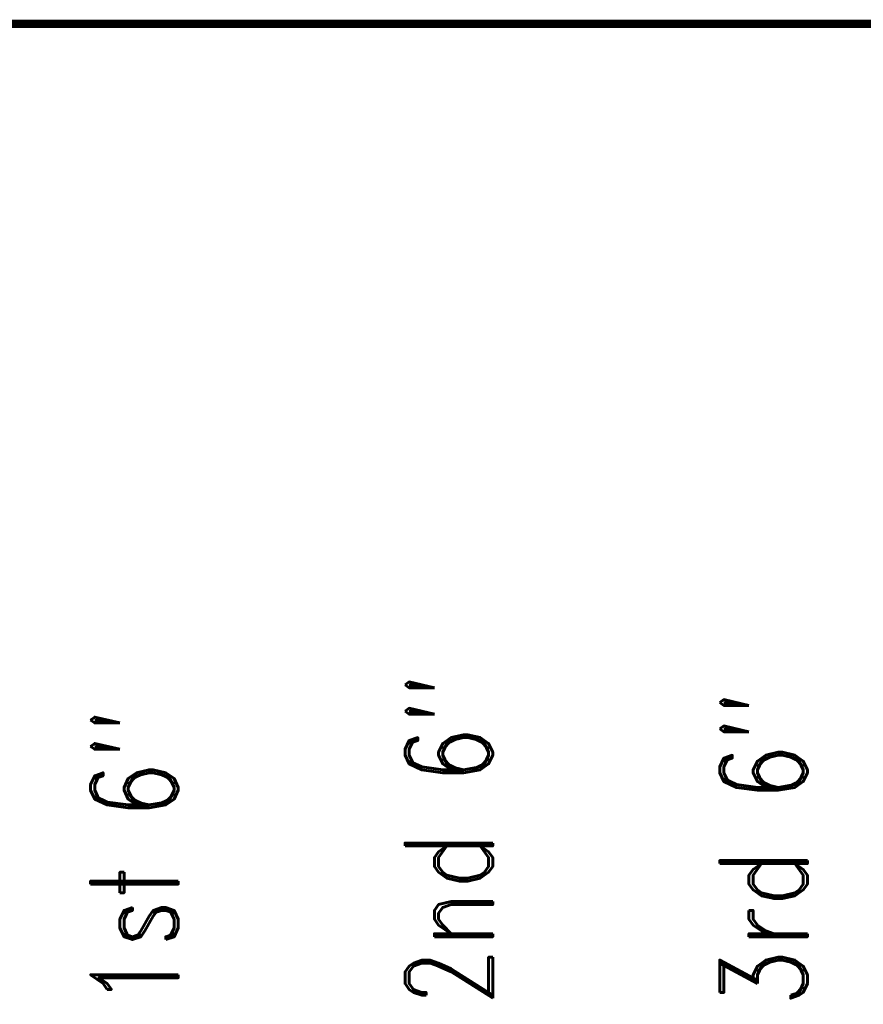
# Model space of a CAD drawing. Extents: x -2 to 113, y -136 to 16.
# Tile 472 of 541: x 66 to 77, y -25 to -13. Entities that reach past the tile are written whole.
import ezdxf
from ezdxf.enums import TextEntityAlignment as Align

# ---------------------------------------------------------------- set-up
doc = ezdxf.new("R2010")
doc.units = 0
doc.header["$MEASUREMENT"] = 0
doc.linetypes.add('SOLID', pattern=[0])
doc.layers.get('0').update_dxf_attribs({"linetype": 'SOLID'})
for name, color, linetype in [('1', 7, 'SOLID'), ('10', 7, 'SOLID'), ('11', 7, 'SOLID'), ('12', 7, 'SOLID'), ('13', 7, 'SOLID'), ('14', 7, 'SOLID'), ('15', 7, 'SOLID'), ('16', 7, 'SOLID'), ('17', 7, 'SOLID'), ('18', 7, 'SOLID'), ('19', 7, 'SOLID'), ('2', 7, 'SOLID'), ('20', 7, 'SOLID'), ('21', 7, 'SOLID'), ('22', 7, 'SOLID'), ('23', 7, 'SOLID'), ('24', 7, 'SOLID'), ('25', 7, 'SOLID'), ('26', 7, 'SOLID'), ('27', 7, 'SOLID'), ('28', 7, 'SOLID'), ('29', 7, 'SOLID'), ('3', 7, 'SOLID'), ('30', 7, 'SOLID'), ('31', 7, 'SOLID'), ('32', 7, 'SOLID'), ('33', 7, 'SOLID'), ('34', 7, 'SOLID'), ('35', 7, 'SOLID'), ('36', 7, 'SOLID'), ('37', 7, 'SOLID'), ('38', 7, 'SOLID'), ('39', 7, 'SOLID'), ('4', 7, 'SOLID'), ('40', 7, 'SOLID'), ('41', 7, 'SOLID'), ('42', 7, 'SOLID'), ('43', 7, 'SOLID'), ('44', 7, 'SOLID'), ('45', 7, 'SOLID'), ('46', 7, 'SOLID'), ('47', 7, 'SOLID'), ('48', 7, 'SOLID'), ('49', 7, 'SOLID'), ('5', 7, 'SOLID'), ('50', 7, 'SOLID'), ('51', 7, 'SOLID'), ('52', 7, 'SOLID'), ('53', 7, 'SOLID'), ('54', 7, 'SOLID'), ('55', 7, 'SOLID'), ('56', 7, 'SOLID'), ('57', 7, 'SOLID'), ('58', 7, 'SOLID'), ('59', 7, 'SOLID'), ('6', 7, 'SOLID'), ('60', 7, 'SOLID'), ('61', 7, 'SOLID'), ('62', 7, 'SOLID'), ('63', 7, 'SOLID'), ('64', 7, 'SOLID'), ('65', 7, 'SOLID'), ('66', 7, 'SOLID'), ('67', 7, 'SOLID'), ('68', 7, 'SOLID'), ('7', 7, 'SOLID'), ('8', 7, 'SOLID'), ('9', 7, 'SOLID')]:
    doc.layers.add(name, color=color, linetype=linetype)
doc.styles.add('ROMAND', font='romand', dxfattribs={"height": 1})

msp = doc.modelspace()

# ---------------------------------------------------------------- linework, layer by layer
at = {"color": 7, "linetype": 'SOLID', "const_width": 0.103}
msp.add_lwpolyline([(-0.218, -13.139), (111.547, -13.139)], dxfattribs=at)
at = {"layer": '1', "color": 7, "linetype": 'SOLID', "const_width": 0.103}
msp.add_lwpolyline([(-0.218, -13.139), (111.547, -13.139)], dxfattribs=at)
at = {"layer": '10', "color": 7, "linetype": 'SOLID', "const_width": 0.103}
msp.add_lwpolyline([(-0.218, -13.139), (111.547, -13.139)], dxfattribs=at)
at = {"layer": '11', "color": 7, "linetype": 'SOLID', "const_width": 0.103}
msp.add_lwpolyline([(-0.218, -13.139), (111.547, -13.139)], dxfattribs=at)
at = {"layer": '12', "color": 7, "linetype": 'SOLID', "const_width": 0.103}
msp.add_lwpolyline([(-0.218, -13.139), (111.547, -13.139)], dxfattribs=at)
at = {"layer": '13', "color": 7, "linetype": 'SOLID', "const_width": 0.103}
msp.add_lwpolyline([(-0.218, -13.139), (111.547, -13.139)], dxfattribs=at)
at = {"layer": '14', "color": 7, "linetype": 'SOLID', "const_width": 0.103}
msp.add_lwpolyline([(-0.218, -13.139), (111.547, -13.139)], dxfattribs=at)
at = {"layer": '15', "color": 7, "linetype": 'SOLID', "const_width": 0.103}
msp.add_lwpolyline([(-0.218, -13.139), (111.547, -13.139)], dxfattribs=at)
at = {"layer": '16', "color": 7, "linetype": 'SOLID', "const_width": 0.103}
msp.add_lwpolyline([(-0.218, -13.139), (111.547, -13.139)], dxfattribs=at)
at = {"layer": '17', "color": 7, "linetype": 'SOLID', "const_width": 0.103}
msp.add_lwpolyline([(-0.218, -13.139), (111.547, -13.139)], dxfattribs=at)
at = {"layer": '18', "color": 7, "linetype": 'SOLID', "const_width": 0.103}
msp.add_lwpolyline([(-0.218, -13.139), (111.547, -13.139)], dxfattribs=at)
at = {"layer": '19', "color": 7, "linetype": 'SOLID', "const_width": 0.103}
msp.add_lwpolyline([(-0.218, -13.139), (111.547, -13.139)], dxfattribs=at)
at = {"layer": '2', "color": 7, "linetype": 'SOLID', "const_width": 0.103}
msp.add_lwpolyline([(-0.218, -13.139), (111.547, -13.139)], dxfattribs=at)
at = {"layer": '20', "color": 7, "linetype": 'SOLID', "const_width": 0.103}
msp.add_lwpolyline([(-0.218, -13.139), (111.547, -13.139)], dxfattribs=at)
at = {"layer": '21', "color": 7, "linetype": 'SOLID', "const_width": 0.103}
msp.add_lwpolyline([(-0.218, -13.139), (111.547, -13.139)], dxfattribs=at)
at = {"layer": '22', "color": 7, "linetype": 'SOLID', "const_width": 0.103}
msp.add_lwpolyline([(-0.218, -13.139), (111.547, -13.139)], dxfattribs=at)
at = {"layer": '23', "color": 7, "linetype": 'SOLID', "const_width": 0.103}
msp.add_lwpolyline([(-0.218, -13.139), (111.547, -13.139)], dxfattribs=at)
at = {"layer": '24', "color": 7, "linetype": 'SOLID', "const_width": 0.103}
msp.add_lwpolyline([(-0.218, -13.139), (111.547, -13.139)], dxfattribs=at)
at = {"layer": '25', "color": 7, "linetype": 'SOLID', "const_width": 0.103}
msp.add_lwpolyline([(-0.218, -13.139), (111.547, -13.139)], dxfattribs=at)
at = {"layer": '26', "color": 7, "linetype": 'SOLID', "const_width": 0.103}
msp.add_lwpolyline([(-0.218, -13.139), (111.547, -13.139)], dxfattribs=at)
at = {"layer": '27', "color": 7, "linetype": 'SOLID', "const_width": 0.103}
msp.add_lwpolyline([(-0.218, -13.139), (111.547, -13.139)], dxfattribs=at)
at = {"layer": '28', "color": 7, "linetype": 'SOLID', "const_width": 0.103}
msp.add_lwpolyline([(-0.218, -13.139), (111.547, -13.139)], dxfattribs=at)
at = {"layer": '29', "color": 7, "linetype": 'SOLID', "const_width": 0.103}
msp.add_lwpolyline([(-0.218, -13.139), (111.547, -13.139)], dxfattribs=at)
at = {"layer": '3', "color": 7, "linetype": 'SOLID', "const_width": 0.103}
msp.add_lwpolyline([(-0.218, -13.139), (111.547, -13.139)], dxfattribs=at)
at = {"layer": '30', "color": 7, "linetype": 'SOLID', "const_width": 0.103}
msp.add_lwpolyline([(-0.218, -13.139), (111.547, -13.139)], dxfattribs=at)
at = {"layer": '31', "color": 7, "linetype": 'SOLID', "const_width": 0.103}
msp.add_lwpolyline([(-0.218, -13.139), (111.547, -13.139)], dxfattribs=at)
at = {"layer": '32', "color": 7, "linetype": 'SOLID', "const_width": 0.103}
msp.add_lwpolyline([(-0.218, -13.139), (111.547, -13.139)], dxfattribs=at)
at = {"layer": '33', "color": 7, "linetype": 'SOLID', "const_width": 0.103}
msp.add_lwpolyline([(-0.218, -13.139), (111.547, -13.139)], dxfattribs=at)
at = {"layer": '34', "color": 7, "linetype": 'SOLID', "const_width": 0.103}
msp.add_lwpolyline([(-0.218, -13.139), (111.547, -13.139)], dxfattribs=at)
at = {"layer": '35', "color": 7, "linetype": 'SOLID', "const_width": 0.103}
msp.add_lwpolyline([(-0.218, -13.139), (111.547, -13.139)], dxfattribs=at)
at = {"layer": '36', "color": 7, "linetype": 'SOLID', "const_width": 0.103}
msp.add_lwpolyline([(-0.218, -13.139), (111.547, -13.139)], dxfattribs=at)
at = {"layer": '37', "color": 7, "linetype": 'SOLID', "const_width": 0.103}
msp.add_lwpolyline([(-0.218, -13.139), (111.547, -13.139)], dxfattribs=at)
at = {"layer": '38', "color": 7, "linetype": 'SOLID', "const_width": 0.103}
msp.add_lwpolyline([(-0.218, -13.139), (111.547, -13.139)], dxfattribs=at)
at = {"layer": '39', "color": 7, "linetype": 'SOLID', "const_width": 0.103}
msp.add_lwpolyline([(-0.218, -13.139), (111.547, -13.139)], dxfattribs=at)
at = {"layer": '4', "color": 7, "linetype": 'SOLID', "const_width": 0.103}
msp.add_lwpolyline([(-0.218, -13.139), (111.547, -13.139)], dxfattribs=at)
at = {"layer": '40', "color": 7, "linetype": 'SOLID', "const_width": 0.103}
msp.add_lwpolyline([(-0.218, -13.139), (111.547, -13.139)], dxfattribs=at)
at = {"layer": '41', "color": 7, "linetype": 'SOLID', "const_width": 0.103}
msp.add_lwpolyline([(-0.218, -13.139), (111.547, -13.139)], dxfattribs=at)
at = {"layer": '42', "color": 7, "linetype": 'SOLID', "const_width": 0.103}
msp.add_lwpolyline([(-0.218, -13.139), (111.547, -13.139)], dxfattribs=at)
at = {"layer": '43', "color": 7, "linetype": 'SOLID', "const_width": 0.103}
msp.add_lwpolyline([(-0.218, -13.139), (111.547, -13.139)], dxfattribs=at)
at = {"layer": '44', "color": 7, "linetype": 'SOLID', "const_width": 0.103}
msp.add_lwpolyline([(-0.218, -13.139), (111.547, -13.139)], dxfattribs=at)
at = {"layer": '45', "color": 7, "linetype": 'SOLID', "const_width": 0.103}
msp.add_lwpolyline([(-0.218, -13.139), (111.547, -13.139)], dxfattribs=at)
at = {"layer": '46', "color": 7, "linetype": 'SOLID', "const_width": 0.103}
msp.add_lwpolyline([(-0.218, -13.139), (111.547, -13.139)], dxfattribs=at)
at = {"layer": '47', "color": 7, "linetype": 'SOLID', "const_width": 0.103}
msp.add_lwpolyline([(-0.218, -13.139), (111.547, -13.139)], dxfattribs=at)
at = {"layer": '48', "color": 7, "linetype": 'SOLID', "const_width": 0.103}
msp.add_lwpolyline([(-0.218, -13.139), (111.547, -13.139)], dxfattribs=at)
at = {"layer": '49', "color": 7, "linetype": 'SOLID', "const_width": 0.103}
msp.add_lwpolyline([(-0.218, -13.139), (111.547, -13.139)], dxfattribs=at)
at = {"layer": '5', "color": 7, "linetype": 'SOLID', "const_width": 0.103}
msp.add_lwpolyline([(-0.218, -13.139), (111.547, -13.139)], dxfattribs=at)
at = {"layer": '50', "color": 7, "linetype": 'SOLID', "const_width": 0.103}
msp.add_lwpolyline([(-0.218, -13.139), (111.547, -13.139)], dxfattribs=at)
at = {"layer": '51', "color": 7, "linetype": 'SOLID', "const_width": 0.103}
msp.add_lwpolyline([(-0.218, -13.139), (111.547, -13.139)], dxfattribs=at)
at = {"layer": '52', "color": 7, "linetype": 'SOLID', "const_width": 0.103}
msp.add_lwpolyline([(-0.218, -13.139), (111.547, -13.139)], dxfattribs=at)
at = {"layer": '53', "color": 7, "linetype": 'SOLID', "const_width": 0.103}
msp.add_lwpolyline([(-0.218, -13.139), (111.547, -13.139)], dxfattribs=at)
at = {"layer": '54', "color": 7, "linetype": 'SOLID', "const_width": 0.103}
msp.add_lwpolyline([(-0.218, -13.139), (111.547, -13.139)], dxfattribs=at)
at = {"layer": '55', "color": 7, "linetype": 'SOLID', "const_width": 0.103}
msp.add_lwpolyline([(-0.218, -13.139), (111.547, -13.139)], dxfattribs=at)
at = {"layer": '56', "color": 7, "linetype": 'SOLID', "const_width": 0.103}
msp.add_lwpolyline([(-0.218, -13.139), (111.547, -13.139)], dxfattribs=at)
at = {"layer": '57', "color": 7, "linetype": 'SOLID', "const_width": 0.103}
msp.add_lwpolyline([(-0.218, -13.139), (111.547, -13.139)], dxfattribs=at)
at = {"layer": '58', "color": 7, "linetype": 'SOLID', "const_width": 0.103}
msp.add_lwpolyline([(-0.218, -13.139), (111.547, -13.139)], dxfattribs=at)
at = {"layer": '59', "color": 7, "linetype": 'SOLID', "const_width": 0.103}
msp.add_lwpolyline([(-0.218, -13.139), (111.547, -13.139)], dxfattribs=at)
at = {"layer": '6', "color": 7, "linetype": 'SOLID', "const_width": 0.103}
msp.add_lwpolyline([(-0.218, -13.139), (111.547, -13.139)], dxfattribs=at)
at = {"layer": '60', "color": 7, "linetype": 'SOLID', "const_width": 0.103}
msp.add_lwpolyline([(-0.218, -13.139), (111.547, -13.139)], dxfattribs=at)
at = {"layer": '61', "color": 7, "linetype": 'SOLID', "const_width": 0.103}
msp.add_lwpolyline([(-0.218, -13.139), (111.547, -13.139)], dxfattribs=at)
at = {"layer": '62', "color": 7, "linetype": 'SOLID', "const_width": 0.103}
msp.add_lwpolyline([(-0.218, -13.139), (111.547, -13.139)], dxfattribs=at)
at = {"layer": '63', "color": 7, "linetype": 'SOLID', "const_width": 0.103}
msp.add_lwpolyline([(-0.218, -13.139), (111.547, -13.139)], dxfattribs=at)
at = {"layer": '64', "color": 7, "linetype": 'SOLID', "const_width": 0.103}
msp.add_lwpolyline([(-0.218, -13.139), (111.547, -13.139)], dxfattribs=at)
at = {"layer": '65', "color": 7, "linetype": 'SOLID', "const_width": 0.103}
msp.add_lwpolyline([(-0.218, -13.139), (111.547, -13.139)], dxfattribs=at)
at = {"layer": '66', "color": 7, "linetype": 'SOLID', "const_width": 0.103}
msp.add_lwpolyline([(-0.218, -13.139), (111.547, -13.139)], dxfattribs=at)
at = {"layer": '67', "color": 7, "linetype": 'SOLID', "const_width": 0.103}
msp.add_lwpolyline([(-0.218, -13.139), (111.547, -13.139)], dxfattribs=at)
at = {"layer": '68', "color": 7, "linetype": 'SOLID', "const_width": 0.103}
msp.add_lwpolyline([(-0.218, -13.139), (111.547, -13.139)], dxfattribs=at)
at = {"layer": '7', "color": 7, "linetype": 'SOLID', "const_width": 0.103}
msp.add_lwpolyline([(-0.218, -13.139), (111.547, -13.139)], dxfattribs=at)
at = {"layer": '8', "color": 7, "linetype": 'SOLID', "const_width": 0.103}
msp.add_lwpolyline([(-0.218, -13.139), (111.547, -13.139)], dxfattribs=at)
at = {"layer": '9', "color": 7, "linetype": 'SOLID', "const_width": 0.103}
msp.add_lwpolyline([(-0.218, -13.139), (111.547, -13.139)], dxfattribs=at)

# ---------------------------------------------------------------- texts
at = {"color": 7, "style": 'ROMAND', "width": 0.78}
for s, p in [('2nd 6"', (71.841, -25.418)), ('3rd 6"', (75.768, -25.418)), ('1st 6"', (67.915, -25.418))]:
    msp.add_text(s, height=1.0941, rotation=90, dxfattribs=at).set_placement(p, align=Align.MIDDLE_LEFT)
at = {"layer": '1', "color": 7, "style": 'ROMAND', "width": 0.78}
for s, p in [('2nd 6"', (71.841, -25.418)), ('3rd 6"', (75.768, -25.418)), ('1st 6"', (67.915, -25.418))]:
    msp.add_text(s, height=1.0941, rotation=90, dxfattribs=at).set_placement(p, align=Align.MIDDLE_LEFT)
at = {"layer": '10', "color": 7, "style": 'ROMAND', "width": 0.78}
for s, p in [('2nd 6"', (71.841, -25.418)), ('3rd 6"', (75.768, -25.418)), ('1st 6"', (67.915, -25.418))]:
    msp.add_text(s, height=1.0941, rotation=90, dxfattribs=at).set_placement(p, align=Align.MIDDLE_LEFT)
at = {"layer": '11', "color": 7, "style": 'ROMAND', "width": 0.78}
for s, p in [('2nd 6"', (71.841, -25.418)), ('3rd 6"', (75.768, -25.418)), ('1st 6"', (67.915, -25.418))]:
    msp.add_text(s, height=1.0941, rotation=90, dxfattribs=at).set_placement(p, align=Align.MIDDLE_LEFT)
at = {"layer": '12', "color": 7, "style": 'ROMAND', "width": 0.78}
for s, p in [('2nd 6"', (71.841, -25.418)), ('3rd 6"', (75.768, -25.418)), ('1st 6"', (67.915, -25.418))]:
    msp.add_text(s, height=1.0941, rotation=90, dxfattribs=at).set_placement(p, align=Align.MIDDLE_LEFT)
at = {"layer": '13', "color": 7, "style": 'ROMAND', "width": 0.78}
for s, p in [('2nd 6"', (71.841, -25.418)), ('3rd 6"', (75.768, -25.418)), ('1st 6"', (67.915, -25.418))]:
    msp.add_text(s, height=1.0941, rotation=90, dxfattribs=at).set_placement(p, align=Align.MIDDLE_LEFT)
at = {"layer": '14', "color": 7, "style": 'ROMAND', "width": 0.78}
for s, p in [('2nd 6"', (71.841, -25.418)), ('3rd 6"', (75.768, -25.418)), ('1st 6"', (67.915, -25.418))]:
    msp.add_text(s, height=1.0941, rotation=90, dxfattribs=at).set_placement(p, align=Align.MIDDLE_LEFT)
at = {"layer": '15', "color": 7, "style": 'ROMAND', "width": 0.78}
for s, p in [('2nd 6"', (71.841, -25.418)), ('3rd 6"', (75.768, -25.418)), ('1st 6"', (67.915, -25.418))]:
    msp.add_text(s, height=1.0941, rotation=90, dxfattribs=at).set_placement(p, align=Align.MIDDLE_LEFT)
at = {"layer": '16', "color": 7, "style": 'ROMAND', "width": 0.78}
for s, p in [('2nd 6"', (71.841, -25.418)), ('3rd 6"', (75.768, -25.418)), ('1st 6"', (67.915, -25.418))]:
    msp.add_text(s, height=1.0941, rotation=90, dxfattribs=at).set_placement(p, align=Align.MIDDLE_LEFT)
at = {"layer": '17', "color": 7, "style": 'ROMAND', "width": 0.78}
for s, p in [('2nd 6"', (71.841, -25.418)), ('3rd 6"', (75.768, -25.418)), ('1st 6"', (67.915, -25.418))]:
    msp.add_text(s, height=1.0941, rotation=90, dxfattribs=at).set_placement(p, align=Align.MIDDLE_LEFT)
at = {"layer": '18', "color": 7, "style": 'ROMAND', "width": 0.78}
for s, p in [('2nd 6"', (71.841, -25.418)), ('3rd 6"', (75.768, -25.418)), ('1st 6"', (67.915, -25.418))]:
    msp.add_text(s, height=1.0941, rotation=90, dxfattribs=at).set_placement(p, align=Align.MIDDLE_LEFT)
at = {"layer": '19', "color": 7, "style": 'ROMAND', "width": 0.78}
for s, p in [('2nd 6"', (71.841, -25.418)), ('3rd 6"', (75.768, -25.418)), ('1st 6"', (67.915, -25.418))]:
    msp.add_text(s, height=1.0941, rotation=90, dxfattribs=at).set_placement(p, align=Align.MIDDLE_LEFT)
at = {"layer": '2', "color": 7, "style": 'ROMAND', "width": 0.78}
for s, p in [('2nd 6"', (71.841, -25.418)), ('3rd 6"', (75.768, -25.418)), ('1st 6"', (67.915, -25.418))]:
    msp.add_text(s, height=1.0941, rotation=90, dxfattribs=at).set_placement(p, align=Align.MIDDLE_LEFT)
at = {"layer": '20', "color": 7, "style": 'ROMAND', "width": 0.78}
for s, p in [('2nd 6"', (71.841, -25.418)), ('3rd 6"', (75.768, -25.418)), ('1st 6"', (67.915, -25.418))]:
    msp.add_text(s, height=1.0941, rotation=90, dxfattribs=at).set_placement(p, align=Align.MIDDLE_LEFT)
at = {"layer": '21', "color": 7, "style": 'ROMAND', "width": 0.78}
for s, p in [('2nd 6"', (71.841, -25.418)), ('3rd 6"', (75.768, -25.418)), ('1st 6"', (67.915, -25.418))]:
    msp.add_text(s, height=1.0941, rotation=90, dxfattribs=at).set_placement(p, align=Align.MIDDLE_LEFT)
at = {"layer": '22', "color": 7, "style": 'ROMAND', "width": 0.78}
for s, p in [('2nd 6"', (71.841, -25.418)), ('3rd 6"', (75.768, -25.418)), ('1st 6"', (67.915, -25.418))]:
    msp.add_text(s, height=1.0941, rotation=90, dxfattribs=at).set_placement(p, align=Align.MIDDLE_LEFT)
at = {"layer": '23', "color": 7, "style": 'ROMAND', "width": 0.78}
for s, p in [('2nd 6"', (71.841, -25.418)), ('3rd 6"', (75.768, -25.418)), ('1st 6"', (67.915, -25.418))]:
    msp.add_text(s, height=1.0941, rotation=90, dxfattribs=at).set_placement(p, align=Align.MIDDLE_LEFT)
at = {"layer": '24', "color": 7, "style": 'ROMAND', "width": 0.78}
for s, p in [('2nd 6"', (71.841, -25.418)), ('3rd 6"', (75.768, -25.418)), ('1st 6"', (67.915, -25.418))]:
    msp.add_text(s, height=1.0941, rotation=90, dxfattribs=at).set_placement(p, align=Align.MIDDLE_LEFT)
at = {"layer": '25', "color": 7, "style": 'ROMAND', "width": 0.78}
for s, p in [('2nd 6"', (71.841, -25.418)), ('3rd 6"', (75.768, -25.418)), ('1st 6"', (67.915, -25.418))]:
    msp.add_text(s, height=1.0941, rotation=90, dxfattribs=at).set_placement(p, align=Align.MIDDLE_LEFT)
at = {"layer": '26', "color": 7, "style": 'ROMAND', "width": 0.78}
for s, p in [('2nd 6"', (71.841, -25.418)), ('3rd 6"', (75.768, -25.418)), ('1st 6"', (67.915, -25.418))]:
    msp.add_text(s, height=1.0941, rotation=90, dxfattribs=at).set_placement(p, align=Align.MIDDLE_LEFT)
at = {"layer": '27', "color": 7, "style": 'ROMAND', "width": 0.78}
for s, p in [('2nd 6"', (71.841, -25.418)), ('3rd 6"', (75.768, -25.418)), ('1st 6"', (67.915, -25.418))]:
    msp.add_text(s, height=1.0941, rotation=90, dxfattribs=at).set_placement(p, align=Align.MIDDLE_LEFT)
at = {"layer": '28', "color": 7, "style": 'ROMAND', "width": 0.78}
for s, p in [('2nd 6"', (71.841, -25.418)), ('3rd 6"', (75.768, -25.418)), ('1st 6"', (67.915, -25.418))]:
    msp.add_text(s, height=1.0941, rotation=90, dxfattribs=at).set_placement(p, align=Align.MIDDLE_LEFT)
at = {"layer": '29', "color": 7, "style": 'ROMAND', "width": 0.78}
for s, p in [('2nd 6"', (71.841, -25.418)), ('3rd 6"', (75.768, -25.418)), ('1st 6"', (67.915, -25.418))]:
    msp.add_text(s, height=1.0941, rotation=90, dxfattribs=at).set_placement(p, align=Align.MIDDLE_LEFT)
at = {"layer": '3', "color": 7, "style": 'ROMAND', "width": 0.78}
for s, p in [('2nd 6"', (71.841, -25.418)), ('3rd 6"', (75.768, -25.418)), ('1st 6"', (67.915, -25.418))]:
    msp.add_text(s, height=1.0941, rotation=90, dxfattribs=at).set_placement(p, align=Align.MIDDLE_LEFT)
at = {"layer": '30', "color": 7, "style": 'ROMAND', "width": 0.78}
for s, p in [('2nd 6"', (71.841, -25.418)), ('3rd 6"', (75.768, -25.418)), ('1st 6"', (67.915, -25.418))]:
    msp.add_text(s, height=1.0941, rotation=90, dxfattribs=at).set_placement(p, align=Align.MIDDLE_LEFT)
at = {"layer": '31', "color": 7, "style": 'ROMAND', "width": 0.78}
for s, p in [('2nd 6"', (71.841, -25.418)), ('3rd 6"', (75.768, -25.418)), ('1st 6"', (67.915, -25.418))]:
    msp.add_text(s, height=1.0941, rotation=90, dxfattribs=at).set_placement(p, align=Align.MIDDLE_LEFT)
at = {"layer": '32', "color": 7, "style": 'ROMAND', "width": 0.78}
for s, p in [('2nd 6"', (71.841, -25.418)), ('3rd 6"', (75.768, -25.418)), ('1st 6"', (67.915, -25.418))]:
    msp.add_text(s, height=1.0941, rotation=90, dxfattribs=at).set_placement(p, align=Align.MIDDLE_LEFT)
at = {"layer": '33', "color": 7, "style": 'ROMAND', "width": 0.78}
for s, p in [('2nd 6"', (71.841, -25.418)), ('3rd 6"', (75.768, -25.418)), ('1st 6"', (67.915, -25.418))]:
    msp.add_text(s, height=1.0941, rotation=90, dxfattribs=at).set_placement(p, align=Align.MIDDLE_LEFT)
at = {"layer": '34', "color": 7, "style": 'ROMAND', "width": 0.78}
for s, p in [('2nd 6"', (71.841, -25.418)), ('3rd 6"', (75.768, -25.418)), ('1st 6"', (67.915, -25.418))]:
    msp.add_text(s, height=1.0941, rotation=90, dxfattribs=at).set_placement(p, align=Align.MIDDLE_LEFT)
at = {"layer": '35', "color": 7, "style": 'ROMAND', "width": 0.78}
for s, p in [('2nd 6"', (71.841, -25.418)), ('3rd 6"', (75.768, -25.418)), ('1st 6"', (67.915, -25.418))]:
    msp.add_text(s, height=1.0941, rotation=90, dxfattribs=at).set_placement(p, align=Align.MIDDLE_LEFT)
at = {"layer": '36', "color": 7, "style": 'ROMAND', "width": 0.78}
for s, p in [('2nd 6"', (71.841, -25.418)), ('3rd 6"', (75.768, -25.418)), ('1st 6"', (67.915, -25.418))]:
    msp.add_text(s, height=1.0941, rotation=90, dxfattribs=at).set_placement(p, align=Align.MIDDLE_LEFT)
at = {"layer": '37', "color": 7, "style": 'ROMAND', "width": 0.78}
for s, p in [('2nd 6"', (71.841, -25.418)), ('3rd 6"', (75.768, -25.418)), ('1st 6"', (67.915, -25.418))]:
    msp.add_text(s, height=1.0941, rotation=90, dxfattribs=at).set_placement(p, align=Align.MIDDLE_LEFT)
at = {"layer": '38', "color": 7, "style": 'ROMAND', "width": 0.78}
for s, p in [('2nd 6"', (71.841, -25.418)), ('3rd 6"', (75.768, -25.418)), ('1st 6"', (67.915, -25.418))]:
    msp.add_text(s, height=1.0941, rotation=90, dxfattribs=at).set_placement(p, align=Align.MIDDLE_LEFT)
at = {"layer": '39', "color": 7, "style": 'ROMAND', "width": 0.78}
for s, p in [('2nd 6"', (71.841, -25.418)), ('3rd 6"', (75.768, -25.418)), ('1st 6"', (67.915, -25.418))]:
    msp.add_text(s, height=1.0941, rotation=90, dxfattribs=at).set_placement(p, align=Align.MIDDLE_LEFT)
at = {"layer": '4', "color": 7, "style": 'ROMAND', "width": 0.78}
for s, p in [('2nd 6"', (71.841, -25.418)), ('3rd 6"', (75.768, -25.418)), ('1st 6"', (67.915, -25.418))]:
    msp.add_text(s, height=1.0941, rotation=90, dxfattribs=at).set_placement(p, align=Align.MIDDLE_LEFT)
at = {"layer": '40', "color": 7, "style": 'ROMAND', "width": 0.78}
for s, p in [('2nd 6"', (71.841, -25.418)), ('3rd 6"', (75.768, -25.418)), ('1st 6"', (67.915, -25.418))]:
    msp.add_text(s, height=1.0941, rotation=90, dxfattribs=at).set_placement(p, align=Align.MIDDLE_LEFT)
at = {"layer": '41', "color": 7, "style": 'ROMAND', "width": 0.78}
for s, p in [('2nd 6"', (71.841, -25.418)), ('3rd 6"', (75.768, -25.418)), ('1st 6"', (67.915, -25.418))]:
    msp.add_text(s, height=1.0941, rotation=90, dxfattribs=at).set_placement(p, align=Align.MIDDLE_LEFT)
at = {"layer": '42', "color": 7, "style": 'ROMAND', "width": 0.78}
for s, p in [('2nd 6"', (71.841, -25.418)), ('3rd 6"', (75.768, -25.418)), ('1st 6"', (67.915, -25.418))]:
    msp.add_text(s, height=1.0941, rotation=90, dxfattribs=at).set_placement(p, align=Align.MIDDLE_LEFT)
at = {"layer": '43', "color": 7, "style": 'ROMAND', "width": 0.78}
for s, p in [('2nd 6"', (71.841, -25.418)), ('3rd 6"', (75.768, -25.418)), ('1st 6"', (67.915, -25.418))]:
    msp.add_text(s, height=1.0941, rotation=90, dxfattribs=at).set_placement(p, align=Align.MIDDLE_LEFT)
at = {"layer": '44', "color": 7, "style": 'ROMAND', "width": 0.78}
for s, p in [('2nd 6"', (71.841, -25.418)), ('3rd 6"', (75.768, -25.418)), ('1st 6"', (67.915, -25.418))]:
    msp.add_text(s, height=1.0941, rotation=90, dxfattribs=at).set_placement(p, align=Align.MIDDLE_LEFT)
at = {"layer": '45', "color": 7, "style": 'ROMAND', "width": 0.78}
for s, p in [('2nd 6"', (71.841, -25.418)), ('3rd 6"', (75.768, -25.418)), ('1st 6"', (67.915, -25.418))]:
    msp.add_text(s, height=1.0941, rotation=90, dxfattribs=at).set_placement(p, align=Align.MIDDLE_LEFT)
at = {"layer": '46', "color": 7, "style": 'ROMAND', "width": 0.78}
for s, p in [('2nd 6"', (71.841, -25.418)), ('3rd 6"', (75.768, -25.418)), ('1st 6"', (67.915, -25.418))]:
    msp.add_text(s, height=1.0941, rotation=90, dxfattribs=at).set_placement(p, align=Align.MIDDLE_LEFT)
at = {"layer": '47', "color": 7, "style": 'ROMAND', "width": 0.78}
for s, p in [('2nd 6"', (71.841, -25.418)), ('3rd 6"', (75.768, -25.418)), ('1st 6"', (67.915, -25.418))]:
    msp.add_text(s, height=1.0941, rotation=90, dxfattribs=at).set_placement(p, align=Align.MIDDLE_LEFT)
at = {"layer": '48', "color": 7, "style": 'ROMAND', "width": 0.78}
for s, p in [('2nd 6"', (71.841, -25.418)), ('3rd 6"', (75.768, -25.418)), ('1st 6"', (67.915, -25.418))]:
    msp.add_text(s, height=1.0941, rotation=90, dxfattribs=at).set_placement(p, align=Align.MIDDLE_LEFT)
at = {"layer": '49', "color": 7, "style": 'ROMAND', "width": 0.78}
for s, p in [('2nd 6"', (71.841, -25.418)), ('3rd 6"', (75.768, -25.418)), ('1st 6"', (67.915, -25.418))]:
    msp.add_text(s, height=1.0941, rotation=90, dxfattribs=at).set_placement(p, align=Align.MIDDLE_LEFT)
at = {"layer": '5', "color": 7, "style": 'ROMAND', "width": 0.78}
for s, p in [('2nd 6"', (71.841, -25.418)), ('3rd 6"', (75.768, -25.418)), ('1st 6"', (67.915, -25.418))]:
    msp.add_text(s, height=1.0941, rotation=90, dxfattribs=at).set_placement(p, align=Align.MIDDLE_LEFT)
at = {"layer": '50', "color": 7, "style": 'ROMAND', "width": 0.78}
for s, p in [('2nd 6"', (71.841, -25.418)), ('3rd 6"', (75.768, -25.418)), ('1st 6"', (67.915, -25.418))]:
    msp.add_text(s, height=1.0941, rotation=90, dxfattribs=at).set_placement(p, align=Align.MIDDLE_LEFT)
at = {"layer": '51', "color": 7, "style": 'ROMAND', "width": 0.78}
for s, p in [('2nd 6"', (71.841, -25.418)), ('3rd 6"', (75.768, -25.418)), ('1st 6"', (67.915, -25.418))]:
    msp.add_text(s, height=1.0941, rotation=90, dxfattribs=at).set_placement(p, align=Align.MIDDLE_LEFT)
at = {"layer": '52', "color": 7, "style": 'ROMAND', "width": 0.78}
for s, p in [('2nd 6"', (71.841, -25.418)), ('3rd 6"', (75.768, -25.418)), ('1st 6"', (67.915, -25.418))]:
    msp.add_text(s, height=1.0941, rotation=90, dxfattribs=at).set_placement(p, align=Align.MIDDLE_LEFT)
at = {"layer": '53', "color": 7, "style": 'ROMAND', "width": 0.78}
for s, p in [('2nd 6"', (71.841, -25.418)), ('3rd 6"', (75.768, -25.418)), ('1st 6"', (67.915, -25.418))]:
    msp.add_text(s, height=1.0941, rotation=90, dxfattribs=at).set_placement(p, align=Align.MIDDLE_LEFT)
at = {"layer": '54', "color": 7, "style": 'ROMAND', "width": 0.78}
for s, p in [('2nd 6"', (71.841, -25.418)), ('3rd 6"', (75.768, -25.418)), ('1st 6"', (67.915, -25.418))]:
    msp.add_text(s, height=1.0941, rotation=90, dxfattribs=at).set_placement(p, align=Align.MIDDLE_LEFT)
at = {"layer": '55', "color": 7, "style": 'ROMAND', "width": 0.78}
for s, p in [('2nd 6"', (71.841, -25.418)), ('3rd 6"', (75.768, -25.418)), ('1st 6"', (67.915, -25.418))]:
    msp.add_text(s, height=1.0941, rotation=90, dxfattribs=at).set_placement(p, align=Align.MIDDLE_LEFT)
at = {"layer": '56', "color": 7, "style": 'ROMAND', "width": 0.78}
for s, p in [('2nd 6"', (71.841, -25.418)), ('3rd 6"', (75.768, -25.418)), ('1st 6"', (67.915, -25.418))]:
    msp.add_text(s, height=1.0941, rotation=90, dxfattribs=at).set_placement(p, align=Align.MIDDLE_LEFT)
at = {"layer": '57', "color": 7, "style": 'ROMAND', "width": 0.78}
for s, p in [('2nd 6"', (71.841, -25.418)), ('3rd 6"', (75.768, -25.418)), ('1st 6"', (67.915, -25.418))]:
    msp.add_text(s, height=1.0941, rotation=90, dxfattribs=at).set_placement(p, align=Align.MIDDLE_LEFT)
at = {"layer": '58', "color": 7, "style": 'ROMAND', "width": 0.78}
for s, p in [('2nd 6"', (71.841, -25.418)), ('3rd 6"', (75.768, -25.418)), ('1st 6"', (67.915, -25.418))]:
    msp.add_text(s, height=1.0941, rotation=90, dxfattribs=at).set_placement(p, align=Align.MIDDLE_LEFT)
at = {"layer": '59', "color": 7, "style": 'ROMAND', "width": 0.78}
for s, p in [('2nd 6"', (71.841, -25.418)), ('3rd 6"', (75.768, -25.418)), ('1st 6"', (67.915, -25.418))]:
    msp.add_text(s, height=1.0941, rotation=90, dxfattribs=at).set_placement(p, align=Align.MIDDLE_LEFT)
at = {"layer": '6', "color": 7, "style": 'ROMAND', "width": 0.78}
for s, p in [('2nd 6"', (71.841, -25.418)), ('3rd 6"', (75.768, -25.418)), ('1st 6"', (67.915, -25.418))]:
    msp.add_text(s, height=1.0941, rotation=90, dxfattribs=at).set_placement(p, align=Align.MIDDLE_LEFT)
at = {"layer": '60', "color": 7, "style": 'ROMAND', "width": 0.78}
for s, p in [('2nd 6"', (71.841, -25.418)), ('3rd 6"', (75.768, -25.418)), ('1st 6"', (67.915, -25.418))]:
    msp.add_text(s, height=1.0941, rotation=90, dxfattribs=at).set_placement(p, align=Align.MIDDLE_LEFT)
at = {"layer": '61', "color": 7, "style": 'ROMAND', "width": 0.78}
for s, p in [('2nd 6"', (71.841, -25.418)), ('3rd 6"', (75.768, -25.418)), ('1st 6"', (67.915, -25.418))]:
    msp.add_text(s, height=1.0941, rotation=90, dxfattribs=at).set_placement(p, align=Align.MIDDLE_LEFT)
at = {"layer": '62', "color": 7, "style": 'ROMAND', "width": 0.78}
for s, p in [('2nd 6"', (71.841, -25.418)), ('3rd 6"', (75.768, -25.418)), ('1st 6"', (67.915, -25.418))]:
    msp.add_text(s, height=1.0941, rotation=90, dxfattribs=at).set_placement(p, align=Align.MIDDLE_LEFT)
at = {"layer": '63', "color": 7, "style": 'ROMAND', "width": 0.78}
for s, p in [('2nd 6"', (71.841, -25.418)), ('3rd 6"', (75.768, -25.418)), ('1st 6"', (67.915, -25.418))]:
    msp.add_text(s, height=1.0941, rotation=90, dxfattribs=at).set_placement(p, align=Align.MIDDLE_LEFT)
at = {"layer": '64', "color": 7, "style": 'ROMAND', "width": 0.78}
for s, p in [('2nd 6"', (71.841, -25.418)), ('3rd 6"', (75.768, -25.418)), ('1st 6"', (67.915, -25.418))]:
    msp.add_text(s, height=1.0941, rotation=90, dxfattribs=at).set_placement(p, align=Align.MIDDLE_LEFT)
at = {"layer": '65', "color": 7, "style": 'ROMAND', "width": 0.78}
for s, p in [('2nd 6"', (71.841, -25.418)), ('3rd 6"', (75.768, -25.418)), ('1st 6"', (67.915, -25.418))]:
    msp.add_text(s, height=1.0941, rotation=90, dxfattribs=at).set_placement(p, align=Align.MIDDLE_LEFT)
at = {"layer": '66', "color": 7, "style": 'ROMAND', "width": 0.78}
for s, p in [('2nd 6"', (71.841, -25.418)), ('3rd 6"', (75.768, -25.418)), ('1st 6"', (67.915, -25.418))]:
    msp.add_text(s, height=1.0941, rotation=90, dxfattribs=at).set_placement(p, align=Align.MIDDLE_LEFT)
at = {"layer": '67', "color": 7, "style": 'ROMAND', "width": 0.78}
for s, p in [('2nd 6"', (71.841, -25.418)), ('3rd 6"', (75.768, -25.418)), ('1st 6"', (67.915, -25.418))]:
    msp.add_text(s, height=1.0941, rotation=90, dxfattribs=at).set_placement(p, align=Align.MIDDLE_LEFT)
at = {"layer": '68', "color": 7, "style": 'ROMAND', "width": 0.78}
for s, p in [('2nd 6"', (71.841, -25.418)), ('3rd 6"', (75.768, -25.418)), ('1st 6"', (67.915, -25.418))]:
    msp.add_text(s, height=1.0941, rotation=90, dxfattribs=at).set_placement(p, align=Align.MIDDLE_LEFT)
at = {"layer": '7', "color": 7, "style": 'ROMAND', "width": 0.78}
for s, p in [('2nd 6"', (71.841, -25.418)), ('3rd 6"', (75.768, -25.418)), ('1st 6"', (67.915, -25.418))]:
    msp.add_text(s, height=1.0941, rotation=90, dxfattribs=at).set_placement(p, align=Align.MIDDLE_LEFT)
at = {"layer": '8', "color": 7, "style": 'ROMAND', "width": 0.78}
for s, p in [('2nd 6"', (71.841, -25.418)), ('3rd 6"', (75.768, -25.418)), ('1st 6"', (67.915, -25.418))]:
    msp.add_text(s, height=1.0941, rotation=90, dxfattribs=at).set_placement(p, align=Align.MIDDLE_LEFT)
at = {"layer": '9', "color": 7, "style": 'ROMAND', "width": 0.78}
for s, p in [('2nd 6"', (71.841, -25.418)), ('3rd 6"', (75.768, -25.418)), ('1st 6"', (67.915, -25.418))]:
    msp.add_text(s, height=1.0941, rotation=90, dxfattribs=at).set_placement(p, align=Align.MIDDLE_LEFT)

doc.saveas('drawing.dxf')
